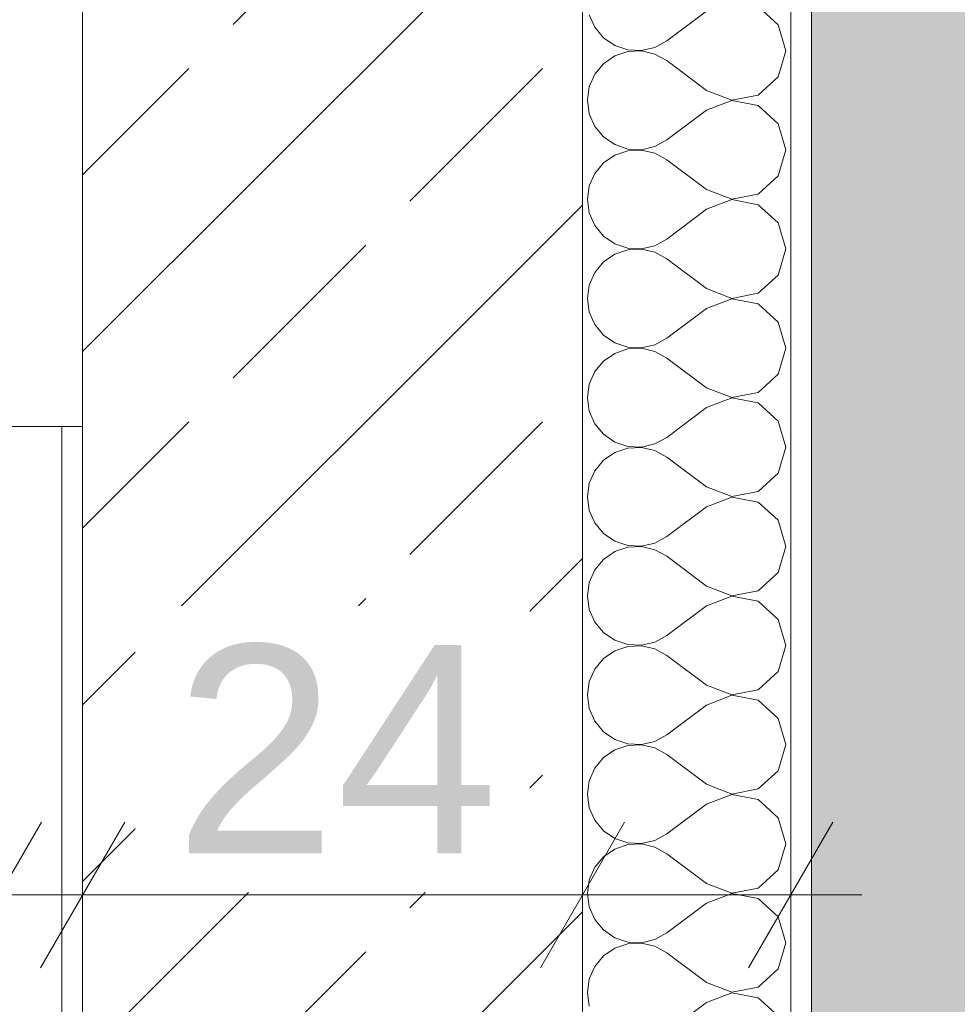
# Model space of a CAD drawing. Header units: metres. Extents: x -4 to 100, y -11 to 17.
# Tile 584 of 656: x 54.84 to 55.29, y -0.768 to -0.295. Entities that reach past the tile are written whole.
import ezdxf

# ---------------------------------------------------------------- set-up
doc = ezdxf.new("R2010")
doc.units = ezdxf.units.M
doc.header["$MEASUREMENT"] = 0
doc.linetypes.add('Wipeout_Contour', pattern=[1, 0, -1])
for name, color, linetype in [('152 - Bemaßung_ Beschriftung.Ausbau', 7, 'Continuous'), ('302 - Elemente.Schraffur', 7, 'Continuous'), ('603 - Struktur.Bodenplatte_ Decke Roh', 7, 'Continuous'), ('605 - Struktur.Wand Innen', 7, 'Continuous')]:
    doc.layers.add(name, color=color, linetype=linetype)
doc.styles.add('ERSTELLTER_STIL_2', font='txt')
doc.dimstyles.new('ERSTELLTER_STIL__5', dxfattribs={"dimtxt": 0.1, "dimasz": 0.0532, "dimexe": 0.18, "dimexo": 0.0625, "dimgap": 0, "dimtad": 1, "dimtih": 1, "dimtoh": 1, "dimzin": 0, "dimdsep": 46, "dimtxsty": 'ERSTELLTER_STIL_2', "dimblk": 'ARROWHEAD_2', "dimblk1": 'ARROWHEAD_2', "dimblk2": 'ARROWHEAD_2', "dimcen": 0.09, "dimse1": 1, "dimse2": 1, "dimclrd": 7, "dimclre": 7, "dimclrt": 7, "dimazin": 0, "dimtfac": 1, "dimtdec": 4, "dimtmove": 0, "dimatfit": 3, "dimfxl": 1, "dimtolj": 1, "dimtzin": 0, "dimarcsym": 0})
doc.dimstyles.new('ERSTELLTER_STIL__6', dxfattribs={"dimtxt": 0.1, "dimasz": 0.0532, "dimexe": 0.18, "dimexo": 0.0625, "dimgap": 0, "dimtad": 1, "dimtih": 1, "dimtoh": 1, "dimzin": 0, "dimdsep": 46, "dimtxsty": 'ERSTELLTER_STIL_2', "dimblk": 'ARROWHEAD_2', "dimblk1": 'ARROWHEAD_2', "dimblk2": 'ARROWHEAD_2', "dimcen": 0.09, "dimse1": 1, "dimse2": 1, "dimclrd": 7, "dimclre": 7, "dimclrt": 7, "dimazin": 0, "dimtfac": 1, "dimtdec": 4, "dimtmove": 2, "dimatfit": 3, "dimfxl": 1, "dimtolj": 1, "dimtzin": 0, "dimarcsym": 0})

# ---------------------------------------------------------------- blocks, each defined once
blk = doc.blocks.new('*X44')
at = {"layer": '605 - Struktur.Wand Innen', "color": 7, "linetype": 'Continuous', "lineweight": 5}
for p, q in [((55.20405, -0.29701), (55.19445, -0.28823)), ((55.11328, -0.29222), (55.11593, -0.29823)), ((55.16951, -0.29048), (55.15047, -0.30476)), ((55.20761, -0.30952), (55.20405, -0.29701)), ((55.11593, -0.29823), (55.12012, -0.30329)), ((55.12012, -0.30329), (55.12553, -0.30701)), ((55.12553, -0.30701), (55.13176, -0.30911)), ((55.14472, -0.30794), (55.15047, -0.30476)), ((55.12553, -0.31204), (55.12012, -0.31576)), ((55.13176, -0.30994), (55.12553, -0.31204)), ((55.13176, -0.30911), (55.13832, -0.30943)), ((55.13832, -0.30962), (55.13176, -0.30994)), ((55.13832, -0.30943), (55.14472, -0.30794)), ((55.14472, -0.31111), (55.13832, -0.30962)), ((55.15047, -0.31429), (55.14472, -0.31111)), ((55.20405, -0.32204), (55.20761, -0.30952)), ((55.12012, -0.31576), (55.11593, -0.32082)), ((55.16951, -0.32857), (55.15047, -0.31429)), ((55.11593, -0.32082), (55.11328, -0.32683)), ((55.19445, -0.33082), (55.20405, -0.32204)), ((55.11328, -0.32683), (55.11237, -0.33333)), ((55.16951, -0.32857), (55.18166, -0.33324)), ((55.18166, -0.33324), (55.19445, -0.33082)), ((55.11237, -0.33333), (55.11328, -0.33984)), ((55.18166, -0.33343), (55.16951, -0.3381)), ((55.19445, -0.33585), (55.18166, -0.33343)), ((55.11328, -0.33984), (55.11593, -0.34585)), ((55.16951, -0.3381), (55.15047, -0.35238)), ((55.20405, -0.34463), (55.19445, -0.33585)), ((55.20761, -0.35714), (55.20405, -0.34463)), ((55.11593, -0.34585), (55.12012, -0.35091)), ((55.12012, -0.35091), (55.12553, -0.35463)), ((55.12553, -0.35463), (55.13176, -0.35673)), ((55.14472, -0.35556), (55.15047, -0.35238)), ((55.13176, -0.35756), (55.12553, -0.35966)), ((55.13176, -0.35673), (55.13832, -0.35705)), ((55.13832, -0.35724), (55.13176, -0.35756)), ((55.13832, -0.35705), (55.14472, -0.35556)), ((55.14472, -0.35873), (55.13832, -0.35724)), ((55.15047, -0.3619), (55.14472, -0.35873)), ((55.20405, -0.36966), (55.20761, -0.35714)), ((55.12012, -0.36338), (55.11593, -0.36843)), ((55.12553, -0.35966), (55.12012, -0.36338)), ((55.16951, -0.37619), (55.15047, -0.3619)), ((55.11593, -0.36843), (55.11328, -0.37445)), ((55.19445, -0.37844), (55.20405, -0.36966)), ((55.11328, -0.37445), (55.11237, -0.38095)), ((55.16951, -0.37619), (55.18166, -0.38086)), ((55.11237, -0.38095), (55.11328, -0.38746)), ((55.18166, -0.38105), (55.16951, -0.38571)), ((55.18166, -0.38086), (55.19445, -0.37844)), ((55.19445, -0.38347), (55.18166, -0.38105)), ((55.11328, -0.38746), (55.11593, -0.39347)), ((55.16951, -0.38571), (55.15047, -0.4)), ((55.20405, -0.39224), (55.19445, -0.38347)), ((55.20761, -0.40476), (55.20405, -0.39224)), ((55.11593, -0.39347), (55.12012, -0.39853)), ((55.12012, -0.39853), (55.12553, -0.40225)), ((55.14472, -0.40318), (55.15047, -0.4)), ((55.12553, -0.40225), (55.13176, -0.40435)), ((55.13176, -0.40518), (55.12553, -0.40728)), ((55.13176, -0.40435), (55.13832, -0.40467)), ((55.13832, -0.40486), (55.13176, -0.40518)), ((55.13832, -0.40467), (55.14472, -0.40318)), ((55.14472, -0.40634), (55.13832, -0.40486)), ((55.15047, -0.40952), (55.14472, -0.40634)), ((55.20405, -0.41728), (55.20761, -0.40476)), ((55.12012, -0.411), (55.11593, -0.41605)), ((55.12553, -0.40728), (55.12012, -0.411)), ((55.16951, -0.42381), (55.15047, -0.40952)), ((55.11593, -0.41605), (55.11328, -0.42207)), ((55.19445, -0.42606), (55.20405, -0.41728)), ((55.11328, -0.42207), (55.11237, -0.42857)), ((55.16951, -0.42381), (55.18166, -0.42848)), ((55.11237, -0.42857), (55.11328, -0.43508)), ((55.18166, -0.42867), (55.16951, -0.43333)), ((55.18166, -0.42848), (55.19445, -0.42606)), ((55.19445, -0.43109), (55.18166, -0.42867)), ((55.11328, -0.43508), (55.11593, -0.44109)), ((55.16951, -0.43333), (55.15047, -0.44762)), ((55.20405, -0.43986), (55.19445, -0.43109)), ((55.11593, -0.44109), (55.12012, -0.44615)), ((55.20761, -0.45238), (55.20405, -0.43986)), ((55.12012, -0.44615), (55.12553, -0.44987)), ((55.14472, -0.4508), (55.15047, -0.44762)), ((55.12553, -0.44987), (55.13176, -0.45197)), ((55.13176, -0.4528), (55.12553, -0.45489)), ((55.13176, -0.45197), (55.13832, -0.45228)), ((55.13832, -0.45248), (55.13176, -0.4528)), ((55.13832, -0.45228), (55.14472, -0.4508)), ((55.14472, -0.45396), (55.13832, -0.45248)), ((55.15047, -0.45714), (55.14472, -0.45396)), ((55.20405, -0.4649), (55.20761, -0.45238)), ((55.12012, -0.45861), (55.11593, -0.46367)), ((55.12553, -0.45489), (55.12012, -0.45861)), ((55.16951, -0.47143), (55.15047, -0.45714)), ((55.11593, -0.46367), (55.11328, -0.46968)), ((55.19445, -0.47368), (55.20405, -0.4649)), ((55.11328, -0.46968), (55.11237, -0.47619)), ((55.16951, -0.47143), (55.18166, -0.47609)), ((55.11237, -0.47619), (55.11328, -0.4827)), ((55.18166, -0.47629), (55.16951, -0.48095)), ((55.18166, -0.47609), (55.19445, -0.47368)), ((55.19445, -0.4787), (55.18166, -0.47629)), ((55.16951, -0.48095), (55.15047, -0.49524)), ((55.20405, -0.48748), (55.19445, -0.4787)), ((55.11328, -0.4827), (55.11593, -0.48871)), ((55.11593, -0.48871), (55.12012, -0.49377)), ((55.20761, -0.5), (55.20405, -0.48748)), ((55.12012, -0.49377), (55.12553, -0.49749)), ((55.14472, -0.49842), (55.15047, -0.49524)), ((55.12553, -0.49749), (55.13176, -0.49959)), ((55.13176, -0.50041), (55.12553, -0.50251)), ((55.13176, -0.49959), (55.13832, -0.4999)), ((55.13832, -0.5001), (55.13176, -0.50041)), ((55.13832, -0.4999), (55.14472, -0.49842)), ((55.14472, -0.50158), (55.13832, -0.5001)), ((55.20405, -0.51252), (55.20761, -0.5)), ((55.12553, -0.50251), (55.12012, -0.50623)), ((55.15047, -0.50476), (55.14472, -0.50158)), ((55.16951, -0.51905), (55.15047, -0.50476)), ((55.12012, -0.50623), (55.11593, -0.51129)), ((55.11593, -0.51129), (55.11328, -0.5173)), ((55.19445, -0.5213), (55.20405, -0.51252)), ((55.11328, -0.5173), (55.11237, -0.52381)), ((55.16951, -0.51905), (55.18166, -0.52371)), ((55.11237, -0.52381), (55.11328, -0.53032)), ((55.18166, -0.52391), (55.16951, -0.52857)), ((55.18166, -0.52371), (55.19445, -0.5213)), ((55.19445, -0.52632), (55.18166, -0.52391)), ((55.16951, -0.52857), (55.15047, -0.54286)), ((55.20405, -0.5351), (55.19445, -0.52632)), ((55.11328, -0.53032), (55.11593, -0.53633)), ((55.11593, -0.53633), (55.12012, -0.54139)), ((55.20761, -0.54762), (55.20405, -0.5351)), ((55.12012, -0.54139), (55.12553, -0.54511)), ((55.14472, -0.54604), (55.15047, -0.54286)), ((55.12553, -0.54511), (55.13176, -0.5472)), ((55.13176, -0.54803), (55.12553, -0.55013)), ((55.13176, -0.5472), (55.13832, -0.54752)), ((55.13832, -0.54772), (55.13176, -0.54803)), ((55.13832, -0.54752), (55.14472, -0.54604)), ((55.14472, -0.5492), (55.13832, -0.54772)), ((55.20405, -0.56014), (55.20761, -0.54762)), ((55.12553, -0.55013), (55.12012, -0.55385)), ((55.15047, -0.55238), (55.14472, -0.5492)), ((55.16951, -0.56667), (55.15047, -0.55238)), ((55.12012, -0.55385), (55.11593, -0.55891)), ((55.11593, -0.55891), (55.11328, -0.56492)), ((55.19445, -0.56891), (55.20405, -0.56014)), ((55.11328, -0.56492), (55.11237, -0.57143)), ((55.16951, -0.56667), (55.18166, -0.57133)), ((55.11237, -0.57143), (55.11328, -0.57793)), ((55.18166, -0.57152), (55.16951, -0.57619)), ((55.18166, -0.57133), (55.19445, -0.56891)), ((55.19445, -0.57394), (55.18166, -0.57152)), ((55.16951, -0.57619), (55.15047, -0.59048)), ((55.20405, -0.58272), (55.19445, -0.57394)), ((55.11328, -0.57793), (55.11593, -0.58395)), ((55.11593, -0.58395), (55.12012, -0.589)), ((55.20761, -0.59524), (55.20405, -0.58272)), ((55.12012, -0.589), (55.12553, -0.59272)), ((55.14472, -0.59366), (55.15047, -0.59048)), ((55.12553, -0.59272), (55.13176, -0.59482)), ((55.13176, -0.59565), (55.12553, -0.59775)), ((55.13176, -0.59482), (55.13832, -0.59514)), ((55.13832, -0.59533), (55.13176, -0.59565)), ((55.13832, -0.59514), (55.14472, -0.59366)), ((55.14472, -0.59682), (55.13832, -0.59533)), ((55.20405, -0.60776), (55.20761, -0.59524)), ((55.12553, -0.59775), (55.12012, -0.60147)), ((55.15047, -0.6), (55.14472, -0.59682)), ((55.16951, -0.61429), (55.15047, -0.6)), ((55.12012, -0.60147), (55.11593, -0.60653)), ((55.11593, -0.60653), (55.11328, -0.61254)), ((55.19445, -0.61653), (55.20405, -0.60776)), ((55.11328, -0.61254), (55.11237, -0.61905)), ((55.16951, -0.61429), (55.18166, -0.61895)), ((55.11237, -0.61905), (55.11328, -0.62555)), ((55.18166, -0.61914), (55.16951, -0.62381)), ((55.18166, -0.61895), (55.19445, -0.61653)), ((55.19445, -0.62156), (55.18166, -0.61914)), ((55.16951, -0.62381), (55.15047, -0.6381)), ((55.20405, -0.63034), (55.19445, -0.62156)), ((55.11328, -0.62555), (55.11593, -0.63157)), ((55.11593, -0.63157), (55.12012, -0.63662)), ((55.20761, -0.64286), (55.20405, -0.63034)), ((55.12012, -0.63662), (55.12553, -0.64034)), ((55.14472, -0.64127), (55.15047, -0.6381)), ((55.12553, -0.64034), (55.13176, -0.64244)), ((55.13176, -0.64244), (55.13832, -0.64276)), ((55.13832, -0.64295), (55.13176, -0.64327)), ((55.13832, -0.64276), (55.14472, -0.64127)), ((55.14472, -0.64444), (55.13832, -0.64295)), ((55.20405, -0.65537), (55.20761, -0.64286)), ((55.12553, -0.64537), (55.12012, -0.64909)), ((55.13176, -0.64327), (55.12553, -0.64537)), ((55.15047, -0.64762), (55.14472, -0.64444)), ((55.16951, -0.6619), (55.15047, -0.64762)), ((55.12012, -0.64909), (55.11593, -0.65415)), ((55.11593, -0.65415), (55.11328, -0.66016)), ((55.19445, -0.66415), (55.20405, -0.65537)), ((55.11328, -0.66016), (55.11237, -0.66667)), ((55.16951, -0.6619), (55.18166, -0.66657)), ((55.11237, -0.66667), (55.11328, -0.67317)), ((55.18166, -0.66676), (55.16951, -0.67143)), ((55.18166, -0.66657), (55.19445, -0.66415)), ((55.19445, -0.66918), (55.18166, -0.66676)), ((55.16951, -0.67143), (55.15047, -0.68571)), ((55.20405, -0.67796), (55.19445, -0.66918)), ((55.11328, -0.67317), (55.11593, -0.67918)), ((55.11593, -0.67918), (55.12012, -0.68424)), ((55.20761, -0.69048), (55.20405, -0.67796)), ((55.12012, -0.68424), (55.12553, -0.68796)), ((55.14472, -0.68889), (55.15047, -0.68571)), ((55.12553, -0.68796), (55.13176, -0.69006)), ((55.13176, -0.69006), (55.13832, -0.69038)), ((55.13832, -0.69038), (55.14472, -0.68889)), ((55.20405, -0.70299), (55.20761, -0.69048)), ((55.12553, -0.69299), (55.12012, -0.69671)), ((55.13176, -0.69089), (55.12553, -0.69299)), ((55.13832, -0.69057), (55.13176, -0.69089)), ((55.14472, -0.69206), (55.13832, -0.69057)), ((55.15047, -0.69524), (55.14472, -0.69206)), ((55.16951, -0.70952), (55.15047, -0.69524)), ((55.12012, -0.69671), (55.11593, -0.70177)), ((55.11593, -0.70177), (55.11328, -0.70778)), ((55.19445, -0.71177), (55.20405, -0.70299)), ((55.11328, -0.70778), (55.11237, -0.71429)), ((55.16951, -0.70952), (55.18166, -0.71419)), ((55.18166, -0.71419), (55.19445, -0.71177)), ((55.11237, -0.71429), (55.11328, -0.72079)), ((55.18166, -0.71438), (55.16951, -0.71905)), ((55.19445, -0.7168), (55.18166, -0.71438)), ((55.20405, -0.72558), (55.19445, -0.7168)), ((55.11328, -0.72079), (55.11593, -0.7268)), ((55.16951, -0.71905), (55.15047, -0.73333)), ((55.11593, -0.7268), (55.12012, -0.73186)), ((55.20761, -0.7381), (55.20405, -0.72558)), ((55.12012, -0.73186), (55.12553, -0.73558)), ((55.12553, -0.73558), (55.13176, -0.73768)), ((55.13176, -0.73768), (55.13832, -0.738)), ((55.13832, -0.738), (55.14472, -0.73651)), ((55.14472, -0.73651), (55.15047, -0.73333)), ((55.12553, -0.74061), (55.12012, -0.74433)), ((55.13176, -0.73851), (55.12553, -0.74061)), ((55.13832, -0.73819), (55.13176, -0.73851)), ((55.14472, -0.73968), (55.13832, -0.73819)), ((55.15047, -0.74286), (55.14472, -0.73968)), ((55.20405, -0.75061), (55.20761, -0.7381)), ((55.12012, -0.74433), (55.11593, -0.74939)), ((55.16951, -0.75714), (55.15047, -0.74286)), ((55.11593, -0.74939), (55.11328, -0.7554)), ((55.19445, -0.75939), (55.20405, -0.75061)), ((55.11328, -0.7554), (55.11237, -0.7619)), ((55.16951, -0.75714), (55.18166, -0.76181)), ((55.18166, -0.76181), (55.19445, -0.75939)), ((55.11237, -0.7619), (55.11328, -0.76841)), ((55.18166, -0.762), (55.16951, -0.76667)), ((55.19445, -0.76442), (55.18166, -0.762)), ((55.20405, -0.7732), (55.19445, -0.76442)), ((55.16951, -0.76667), (55.15047, -0.78095))]:
    blk.add_line(p, q, dxfattribs=at)
blk = doc.blocks.new('*D468')
at = {"layer": '152 - Bemaßung_ Beschriftung.Ausbau', "color": 7, "linetype": 'Continuous', "lineweight": 5}
for p, q in [((53.12249, -4.1125), (53.12249, -4.0075)), ((43.76021, -4.025), (43.71979, -4.095)), ((53.1427, -4.025), (53.10228, -4.095)), ((43.74, -4.06), (53.12249, -4.06)), ((53.12249, -4.06), (55.15, -4.06))]:
    blk.add_line(p, q, dxfattribs=at)
at = {"layer": '152 - Bemaßung_ Beschriftung.Ausbau', "color": 7, "lineweight": 5, "insert": (48.24813, -4.05941), "char_height": 0.1, "attachment_point": 7, "style": 'ERSTELLTER_STIL_2'}
blk.add_mtext('\\A1;{\\pql;\\fArial|b0|i0|c0|p38;9,38\\fArial|b0|i0|c0|p38;\\A1{\\H.66x;\\S25^  ;}}', dxfattribs=at)
blk = doc.blocks.new('ARROWHEAD_2')
at = {"color": 0, "linetype": 'Continuous', "lineweight": 0}
for p, q in [((-0.3781, -0.655), (0.3781, 0.655)), ((0, 0), (-1, 0))]:
    blk.add_line(p, q, dxfattribs=at)
blk = doc.blocks.new('*D469')
at = {"layer": '152 - Bemaßung_ Beschriftung.Ausbau', "color": 7, "linetype": 'Continuous', "lineweight": 5}
for p, q in [((53.1427, -4.025), (53.10228, -4.095)), ((53.12249, -4.06), (55.15, -4.06))]:
    blk.add_line(p, q, dxfattribs=at)
blk = doc.blocks.new('*D470')
at = {"layer": '152 - Bemaßung_ Beschriftung.Ausbau', "color": 7, "linetype": 'Continuous', "lineweight": 5}
for p, q in [((55.15, -4.1125), (55.15, -4.0075)), ((53.1427, -4.025), (53.10228, -4.095)), ((55.17021, -4.025), (55.12979, -4.095)), ((53.12249, -4.06), (55.15, -4.06)), ((55.15, -4.06), (57.55, -4.06))]:
    blk.add_line(p, q, dxfattribs=at)
at = {"layer": '152 - Bemaßung_ Beschriftung.Ausbau', "color": 7, "lineweight": 5, "insert": (53.95313, -4.05941), "char_height": 0.1, "attachment_point": 7, "style": 'ERSTELLTER_STIL_2'}
blk.add_mtext('\\A1;{\\pql;\\fArial|b0|i0|c0|p38;2,02\\fArial|b0|i0|c0|p38;\\A1{\\H.66x;\\S75^  ;}}', dxfattribs=at)
blk = doc.blocks.new('*D471')
at = {"layer": '152 - Bemaßung_ Beschriftung.Ausbau', "color": 7, "linetype": 'Continuous', "lineweight": 5}
for p, q in [((57.55, -4.1125), (57.55, -4.0075)), ((55.17021, -4.025), (55.12979, -4.095)), ((57.57021, -4.025), (57.52979, -4.095)), ((55.15, -4.06), (57.55, -4.06)), ((57.55, -4.06), (58.73, -4.06))]:
    blk.add_line(p, q, dxfattribs=at)
at = {"layer": '152 - Bemaßung_ Beschriftung.Ausbau', "color": 7, "lineweight": 5, "char_height": 0.1, "attachment_point": 7, "style": 'ERSTELLTER_STIL_2'}
for s, insert in [('\\A1;{\\pql;\\fArial|b0|i0|c0|p38;2,40}', (56.21697, -4.04)), ('\\A1;{\\pql;\\fArial|b0|i0|c0|p38;2,01}', (56.21697, -4.18))]:
    blk.add_mtext(s, dxfattribs=dict(at, insert=insert))
blk = doc.blocks.new('*D511')
at = {"layer": '152 - Bemaßung_ Beschriftung.Ausbau', "color": 7, "linetype": 'Continuous', "lineweight": 5}
for p, q in [((54.59999, -4.6125), (54.59999, -4.5075)), ((54.4802, -4.525), (54.43978, -4.595)), ((54.6202, -4.525), (54.57978, -4.595)), ((54.45999, -4.56), (54.59999, -4.56)), ((54.59999, -4.56), (58.06, -4.56))]:
    blk.add_line(p, q, dxfattribs=at)
blk = doc.blocks.new('*D512')
at = {"layer": '152 - Bemaßung_ Beschriftung.Ausbau', "color": 7, "linetype": 'Continuous', "lineweight": 5}
for p, q in [((58.06, -4.6125), (58.06, -4.5075)), ((54.6202, -4.525), (54.57978, -4.595)), ((58.08021, -4.525), (58.03979, -4.595)), ((54.59999, -4.56), (58.06, -4.56)), ((58.06, -4.56), (58.195, -4.56))]:
    blk.add_line(p, q, dxfattribs=at)
at = {"layer": '152 - Bemaßung_ Beschriftung.Ausbau', "color": 7, "lineweight": 5, "char_height": 0.1, "attachment_point": 7, "style": 'ERSTELLTER_STIL_2'}
for s, insert in [('\\A1;{\\pql;\\fArial|b0|i0|c0|p38;13\\fArial|b0|i0|c0|p38;\\A1{\\H.66x;\\S5^  ;}}', (57.83791, -4.54171)), ('\\A1;{\\pql;\\fArial|b0|i0|c0|p38;3,46}', (56.09604, -4.54))]:
    blk.add_mtext(s, dxfattribs=dict(at, insert=insert))
blk = doc.blocks.new('*D553')
at = {"layer": '152 - Bemaßung_ Beschriftung.Ausbau', "color": 7, "linetype": 'Continuous', "lineweight": 5}
for p, q in [((54.67999, -5.1125), (54.67999, -5.0075)), ((54.4002, -5.025), (54.35978, -5.095)), ((54.7002, -5.025), (54.65978, -5.095)), ((54.37999, -5.06), (54.67999, -5.06)), ((54.67999, -5.06), (57.97999, -5.06))]:
    blk.add_line(p, q, dxfattribs=at)
at = {"layer": '152 - Bemaßung_ Beschriftung.Ausbau', "color": 7, "lineweight": 5, "insert": (54.4541, -5.04), "char_height": 0.1, "attachment_point": 7, "style": 'ERSTELLTER_STIL_2'}
blk.add_mtext('\\A1;{\\pql;\\fArial|b0|i0|c0|p38;30}', dxfattribs=at)
blk = doc.blocks.new('*D554')
at = {"layer": '152 - Bemaßung_ Beschriftung.Ausbau', "color": 7, "linetype": 'Continuous', "lineweight": 5}
for p, q in [((57.97999, -5.1125), (57.97999, -5.0075)), ((54.7002, -5.025), (54.65978, -5.095)), ((58.0002, -5.025), (57.95978, -5.095)), ((54.67999, -5.06), (57.97999, -5.06)), ((57.97999, -5.06), (58.27999, -5.06))]:
    blk.add_line(p, q, dxfattribs=at)
at = {"layer": '152 - Bemaßung_ Beschriftung.Ausbau', "color": 7, "lineweight": 5, "insert": (56.19696, -5.04), "char_height": 0.1, "attachment_point": 7, "style": 'ERSTELLTER_STIL_2'}
blk.add_mtext('\\A1;{\\pql;\\fArial|b0|i0|c0|p38;3,30}', dxfattribs=at)
blk = doc.blocks.new('*D562')
at = {"layer": '152 - Bemaßung_ Beschriftung.Ausbau', "color": 7, "linetype": 'Continuous', "lineweight": 5}
for p, q in [((-0.165, -6.1125), (-0.165, -6.0075)), ((62.42503, -6.1125), (62.42503, -6.0075)), ((-0.14479, -6.025), (-0.18521, -6.095)), ((62.40482, -6.095), (62.44523, -6.025)), ((-0.19923, -6.06), (-0.165, -6.06)), ((-0.165, -6.06), (62.42503, -6.06)), ((62.42503, -6.06), (62.45926, -6.06))]:
    blk.add_line(p, q, dxfattribs=at)
at = {"layer": '152 - Bemaßung_ Beschriftung.Ausbau', "color": 7, "lineweight": 5, "insert": (30.95904, -6.04), "char_height": 0.1, "attachment_point": 7, "style": 'ERSTELLTER_STIL_2'}
blk.add_mtext('\\A1;{\\pql;\\fArial|b0|i0|c0|p38;62,59}', dxfattribs=at)
blk = doc.blocks.new('*D751')
at = {"layer": '152 - Bemaßung_ Beschriftung.Ausbau', "color": 7, "linetype": 'Continuous', "lineweight": 5}
for p, q in [((52.285, -5.6125), (52.285, -5.5075)), ((52.12021, -5.525), (52.0798, -5.595)), ((52.30521, -5.525), (52.2648, -5.595)), ((52.1, -5.56), (52.285, -5.56)), ((52.285, -5.56), (54.86999, -5.56))]:
    blk.add_line(p, q, dxfattribs=at)
blk = doc.blocks.new('*D752')
at = {"layer": '152 - Bemaßung_ Beschriftung.Ausbau', "color": 7, "linetype": 'Continuous', "lineweight": 5}
for p, q in [((54.86999, -5.6125), (54.86999, -5.5075)), ((52.30521, -5.525), (52.2648, -5.595)), ((54.8902, -5.525), (54.84978, -5.595)), ((52.285, -5.56), (54.86999, -5.56)), ((54.86999, -5.56), (55.10999, -5.56))]:
    blk.add_line(p, q, dxfattribs=at)
at = {"layer": '152 - Bemaßung_ Beschriftung.Ausbau', "color": 7, "lineweight": 5, "insert": (53.41943, -5.55941), "char_height": 0.1, "attachment_point": 7, "style": 'ERSTELLTER_STIL_2'}
blk.add_mtext('\\A1;{\\pql;\\fArial|b0|i0|c0|p38;2,58\\fArial|b0|i0|c0|p38;\\A1{\\H.66x;\\S5^  ;}}', dxfattribs=at)
blk = doc.blocks.new('*D755')
at = {"layer": '152 - Bemaßung_ Beschriftung.Ausbau', "color": 7, "linetype": 'Continuous', "lineweight": 5}
for p, q in [((62.42503, -5.6125), (62.42503, -5.5075)), ((55.2302, -5.525), (55.18978, -5.595)), ((62.40482, -5.595), (62.44523, -5.525)), ((55.20999, -5.56), (62.42503, -5.56)), ((62.42503, -5.56), (62.45926, -5.56))]:
    blk.add_line(p, q, dxfattribs=at)
at = {"layer": '152 - Bemaßung_ Beschriftung.Ausbau', "color": 7, "lineweight": 5, "char_height": 0.1, "attachment_point": 7, "style": 'ERSTELLTER_STIL_2'}
for s, insert in [('\\A1;{\\pql;\\fArial|b0|i0|c0|p38;7,21\\fArial|b0|i0|c0|p38;\\A1{\\H.66x;\\S5^  ;}}', (58.73532, -5.55941)), ('\\A1;{\\pql;\\fArial|b0|i0|c0|p38;10}', (55.23022, -5.54))]:
    blk.add_mtext(s, dxfattribs=dict(at, insert=insert))
blk = doc.blocks.new('*D763')
at = {"layer": '152 - Bemaßung_ Beschriftung.Ausbau', "color": 7, "linetype": 'Continuous', "lineweight": 5}
for p, q in [((54.37999, -0.76752), (54.37999, -0.66252)), ((54.82999, -0.76752), (54.82999, -0.66252)), ((54.4002, -0.68002), (54.35978, -0.75002)), ((54.8502, -0.68002), (54.80978, -0.75002)), ((54.37999, -0.71502), (54.82999, -0.71502))]:
    blk.add_line(p, q, dxfattribs=at)
at = {"layer": '152 - Bemaßung_ Beschriftung.Ausbau', "color": 7, "lineweight": 5, "insert": (54.73387, -0.69502), "char_height": 0.1, "attachment_point": 7, "style": 'ERSTELLTER_STIL_2'}
blk.add_mtext('\\A1;{\\pql;\\fArial|b0|i0|c0|p38;4}', dxfattribs=at)
at = {"color": 254, "linetype": 'Wipeout_Contour', "lineweight": 0, "ltscale": 218.29284}
blk.add_wipeout([(54.47241, -0.71377), (54.66168, -0.71377), (54.66168, -0.57627), (54.47241, -0.57627)], dxfattribs=at).dxf.layer = '152 - Bemaßung_ Beschriftung.Ausbau'
at = {"layer": '152 - Bemaßung_ Beschriftung.Ausbau', "color": 7, "lineweight": 5, "insert": (54.49116, -0.69502), "char_height": 0.1, "attachment_point": 7, "style": 'ERSTELLTER_STIL_2'}
blk.add_mtext('\\A1;{\\pql;\\fArial|b0|i0|c0|p38;45}', dxfattribs=at)
blk = doc.blocks.new('*D764')
at = {"layer": '152 - Bemaßung_ Beschriftung.Ausbau', "color": 7, "linetype": 'Continuous', "lineweight": 5}
for p, q in [((54.82999, -0.76752), (54.82999, -0.66252)), ((54.86999, -0.76752), (54.86999, -0.66252)), ((54.8502, -0.68002), (54.80978, -0.75002)), ((54.8902, -0.68002), (54.84978, -0.75002)), ((54.82999, -0.71502), (54.86999, -0.71502))]:
    blk.add_line(p, q, dxfattribs=at)
blk = doc.blocks.new('*D765')
at = {"layer": '152 - Bemaßung_ Beschriftung.Ausbau', "color": 7, "linetype": 'Continuous', "lineweight": 5}
for p, q in [((54.86999, -0.76752), (54.86999, -0.66252)), ((55.10999, -0.76752), (55.10999, -0.66252)), ((54.8902, -0.68002), (54.84978, -0.75002)), ((55.1302, -0.68002), (55.08978, -0.75002)), ((54.86999, -0.71502), (55.10999, -0.71502))]:
    blk.add_line(p, q, dxfattribs=at)
at = {"color": 254, "linetype": 'Wipeout_Contour', "lineweight": 0, "ltscale": 219.984422}
blk.add_wipeout([(54.89535, -0.71377), (55.08463, -0.71377), (55.08463, -0.57627), (54.89535, -0.57627)], dxfattribs=at).dxf.layer = '152 - Bemaßung_ Beschriftung.Ausbau'
at = {"layer": '152 - Bemaßung_ Beschriftung.Ausbau', "color": 7, "lineweight": 5, "insert": (54.9141, -0.69502), "char_height": 0.1, "attachment_point": 7, "style": 'ERSTELLTER_STIL_2'}
blk.add_mtext('\\A1;{\\pql;\\fArial|b0|i0|c0|p38;24}', dxfattribs=at)
blk = doc.blocks.new('*D766')
at = {"layer": '152 - Bemaßung_ Beschriftung.Ausbau', "color": 7, "linetype": 'Continuous', "lineweight": 5}
for p, q in [((55.10999, -0.76752), (55.10999, -0.66252)), ((55.1302, -0.68002), (55.08978, -0.75002))]:
    blk.add_line(p, q, dxfattribs=at)
blk = doc.blocks.new('*D767')
at = {"layer": '152 - Bemaßung_ Beschriftung.Ausbau', "color": 7, "linetype": 'Continuous', "lineweight": 5}
for p, q in [((55.10999, -0.76752), (55.10999, -0.66252)), ((55.1302, -0.68002), (55.08978, -0.75002))]:
    blk.add_line(p, q, dxfattribs=at)
blk = doc.blocks.new('*D768')
at = {"layer": '152 - Bemaßung_ Beschriftung.Ausbau', "color": 7, "linetype": 'Continuous', "lineweight": 5}
for p, q in [((55.10999, -0.76752), (55.10999, -0.66252)), ((55.20999, -0.76752), (55.20999, -0.66252)), ((55.1302, -0.68002), (55.08978, -0.75002)), ((55.18978, -0.75002), (55.2302, -0.68002)), ((55.10999, -0.71502), (55.20999, -0.71502)), ((55.20999, -0.71502), (55.24422, -0.71502))]:
    blk.add_line(p, q, dxfattribs=at)
at = {"layer": '152 - Bemaßung_ Beschriftung.Ausbau', "color": 7, "lineweight": 5, "insert": (55.23022, -0.69502), "char_height": 0.1, "attachment_point": 7, "style": 'ERSTELLTER_STIL_2'}
blk.add_mtext('\\A1;{\\pql;\\fArial|b0|i0|c0|p38;10}', dxfattribs=at)

msp = doc.modelspace()

# ---------------------------------------------------------------- hatches: boundary and pattern name
at = {"layer": '302 - Elemente.Schraffur', "linetype": 'Continuous', "lineweight": 0, "true_color": 0x282828}
msp.add_hatch(color=250, dxfattribs=at).paths.add_polyline_path([(55.21999, -3.31), (62.43503, -3.31), (62.43503, -0.155), (55.22001, -0.155)])
at = {"layer": '605 - Struktur.Wand Innen', "linetype": 'Continuous', "lineweight": 0, "true_color": 0x000000}
h = msp.add_hatch(dxfattribs=at)
h.set_pattern_fill('Beton__Stahlbeton_0001', color=18, style=0, pattern_type=2)
h.set_pattern_definition([(45, (0, 0), (-0.08485281, 0.08485281), []), (45, (-0.04243, 0.04243), (-0.08485281, 0.08485281), [0.09, -0.03])])
h.paths.add_polyline_path([(55.10999, 0.00494), (54.86999, 0.00494), (54.86999, -0.89), (54.91999, -0.89), (54.98999, -0.89), (54.98999, -0.95), (55.10999, -0.95)])
h = msp.add_hatch(dxfattribs=at)
h.set_pattern_fill('Verputz_0001', color=18, style=0, pattern_type=2)
h.set_pattern_definition([(0, (0, 0), (0, 0.08660254), [0, -0.05]), (0, (0.025, 0.0433), (0, 0.08660254), [0, -0.05])])
h.paths.add_polyline_path([(55.20999, -0.98), (55.21999, -0.98), (55.21999, 0.00494), (55.20999, 0.00494)])
h = msp.add_hatch(dxfattribs=at)
h.set_pattern_fill('Gips_0001', color=18, style=0, pattern_type=2)
h.set_pattern_definition([(45, (0, 0), (-0.01767767, 0.01767767), [0, -0.025])])
h.paths.add_polyline_path([(54.85999, -0.49), (54.85999, -0.89), (54.86999, -0.89), (54.86999, -0.49)])

# ---------------------------------------------------------------- linework, layer by layer
at = {"layer": '603 - Struktur.Bodenplatte_ Decke Roh', "color": 7, "linetype": 'Continuous', "lineweight": 18, "flags": 128}
msp.add_lwpolyline([(43.89, -3.31), (55.10999, -3.31), (55.10999, 0.005)], dxfattribs=at)
at = {"layer": '605 - Struktur.Wand Innen', "color": 7, "linetype": 'Continuous', "lineweight": 18}
for p, q in [((54.86999, -0.49), (54.86999, 0.00494)), ((54.86999, -0.49), (54.86999, 0.00494)), ((55.10999, -0.95), (55.10999, 0.00494)), ((54.85999, -0.49), (54.86999, -0.49)), ((54.85999, -0.49), (54.86999, -0.49)), ((54.86999, -0.49), (54.86999, -0.89))]:
    msp.add_line(p, q, dxfattribs=at)
at = {"layer": '605 - Struktur.Wand Innen', "color": 7, "linetype": 'Continuous', "lineweight": 13}
msp.add_line((55.20999, -0.95), (55.20999, 0.00494), dxfattribs=at)
at = {"layer": '605 - Struktur.Wand Innen', "color": 7, "linetype": 'Continuous', "lineweight": 13, "flags": 128}
for points in [[(55.21999, -0.98), (55.21999, 0.00494)], [(54.85999, -0.49), (54.85999, -0.89)]]:
    msp.add_lwpolyline(points, dxfattribs=at)
at = {"layer": '605 - Struktur.Wand Innen', "color": 7, "linetype": 'Continuous', "lineweight": 18, "flags": 128}
msp.add_lwpolyline([(54.37999, -0.49), (54.85999, -0.49)], dxfattribs=at)

# ---------------------------------------------------------------- block references
at = {"layer": '605 - Struktur.Wand Innen', "color": 7, "lineweight": 18}
msp.add_blockref('*X44', (0, 0), dxfattribs=at)

# ---------------------------------------------------------------- dimensions: what is measured, and where the dimension line sits
at = {"layer": '152 - Bemaßung_ Beschriftung.Ausbau', "color": 7, "linetype": 'Continuous', "lineweight": 5}
for base, p1, p2, dimstyle, picture, middle in [((58.06, -4.56), (54.59999, 0.69998), (58.06, 3.25999), 'ERSTELLTER_STIL__5', '*D512', (56.22592, -4.49)), ((54.59999, -4.56), (54.45999, 0.73492), (54.59999, 0.69998), 'ERSTELLTER_STIL__5', '*D511', (54.36422, -4.49)), ((54.67999, -5.06), (54.37999, 0.69998), (54.67999, 0.69998), 'ERSTELLTER_STIL__5', '*D553', (54.53034, -4.99)), ((57.97999, -5.06), (54.67999, 0.69998), (57.97999, 0.69998), 'ERSTELLTER_STIL__5', '*D554', (56.32684, -4.99)), ((53.12249, -4.06), (43.74, -0.145), (53.12249, 0.235), 'ERSTELLTER_STIL__5', '*D468', (48.55119, -3.99)), ((53.1224889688, -4.0599999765), (53.1224889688, 0.235), (53.1224889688, 0.235), 'ERSTELLTER_STIL__5', '*D469', (53.1193424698, -3.9899999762)), ((55.15, -4.06), (53.12249, 0.235), (55.15, 0.125), 'ERSTELLTER_STIL__5', '*D470', (54.25619, -3.99)), ((57.55, -4.06), (55.15, 0.125), (57.55, 0.125), 'ERSTELLTER_STIL__5', '*D471', (56.34685, -3.99)), ((52.2850043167, -5.5599999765), (52.1000043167, -0.0325), (52.2850043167, -0.0325), 'ERSTELLTER_STIL__6', '*D751', (52.3044248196, -5.5004999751)), ((54.86999, -5.56), (52.285, -0.0325), (54.86999, -3.31), 'ERSTELLTER_STIL__5', '*D752', (53.68437, -5.49)), ((62.42503, -6.06), (-0.165, -0.145), (62.42503, -0.145), 'ERSTELLTER_STIL__5', '*D562', (31.12704, -5.99)), ((62.42503, -5.56), (55.20999, -3.31), (62.42503, -0.145), 'ERSTELLTER_STIL__5', '*D755', (59.00026, -5.49))]:
    dim = msp.add_linear_dim(base=base, p1=p1, p2=p2, angle=0, dimstyle=dimstyle, dxfattribs=at)
    dim.commit()
    dim.dimension.update_dxf_attribs({"geometry": picture, "text_midpoint": middle, "dimtype": 160})

# ---------------------------------------------------------------- next in the draw order: dimensions: what is measured, and where the dimension line sits
dim = msp.add_linear_dim(base=(54.82999, -0.71502), p1=(54.37999, -0.37), p2=(54.82999, -0.37), dimstyle='ERSTELLTER_STIL__5', dxfattribs=at)
dim.commit()
dim.dimension.update_dxf_attribs({"geometry": '*D763', "text_midpoint": (54.5674, -0.64502), "dimtype": 160})

# ---------------------------------------------------------------- next in the draw order: dimensions: what is measured, and where the dimension line sits
dim = msp.add_linear_dim(base=(54.86999, -0.71502), p1=(54.82999, -0.37), p2=(54.86999, -1.65253), dimstyle='ERSTELLTER_STIL__5', dxfattribs=at)
dim.commit()
dim.dimension.update_dxf_attribs({"geometry": '*D764', "text_midpoint": (54.77199, -0.64502), "dimtype": 160})

# ---------------------------------------------------------------- next in the draw order: dimensions: what is measured, and where the dimension line sits
dim = msp.add_linear_dim(base=(55.10999, -0.71502), p1=(54.86999, -1.65253), p2=(55.10999, 0.00494), dimstyle='ERSTELLTER_STIL__5', dxfattribs=at)
dim.commit()
dim.dimension.update_dxf_attribs({"geometry": '*D765', "text_midpoint": (54.99034, -0.64502), "dimtype": 160})

# ---------------------------------------------------------------- next in the draw order: dimensions: what is measured, and where the dimension line sits
for base, p1, p2, picture, middle in [((55.1099890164, -0.715023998), (55.1099890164, -0.145), (55.1099890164, 0.245), '*D767', (55.1068425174, -0.6450239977)), ((55.20999, -0.71502), (55.10999, 0.245), (55.20999, 0.00494), '*D768', (55.30645, -0.64502)), ((55.1099890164, -0.715023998), (55.1099890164, 0.0049414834), (55.1099890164, -0.145), '*D766', (55.1068425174, -0.6450239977))]:
    dim = msp.add_linear_dim(base=base, p1=p1, p2=p2, dimstyle='ERSTELLTER_STIL__5', dxfattribs=at)
    dim.commit()
    dim.dimension.update_dxf_attribs({"geometry": picture, "text_midpoint": middle, "dimtype": 160})

doc.saveas('drawing.dxf')
